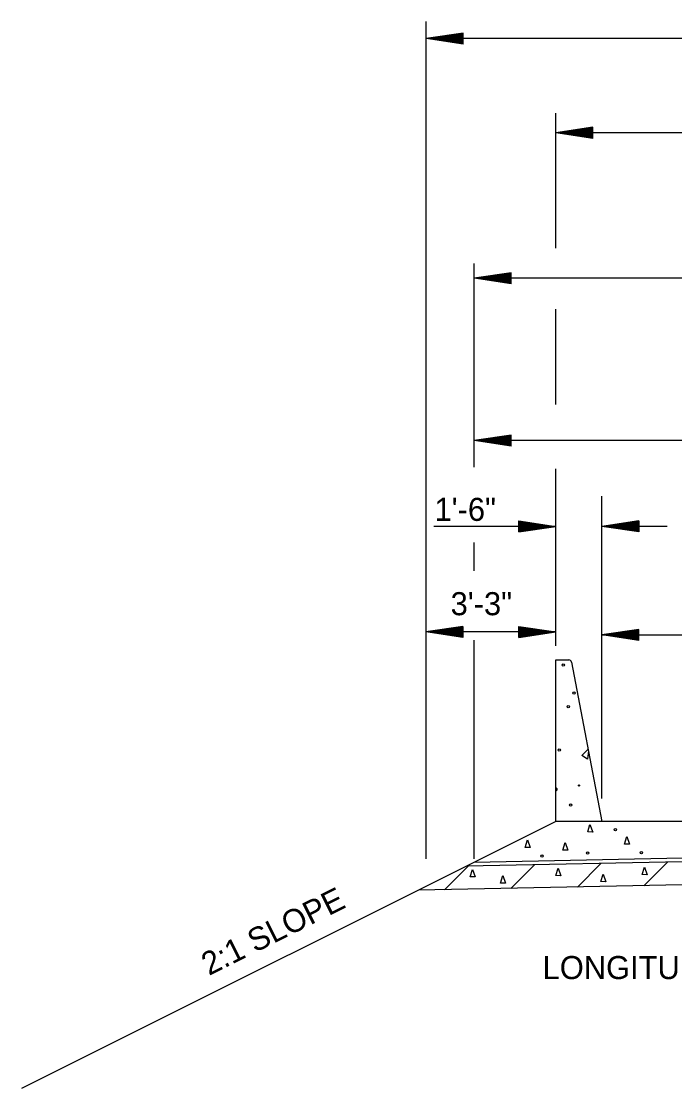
# Model space of a CAD drawing. Extents: x 60325 to 61047, y 53669 to 53767.
# Drawn here: x 60733 to 60747.15, y 53687.1 to 53710.23 of the extents above; entities that cross this region are included whole.
import ezdxf

# ---------------------------------------------------------------- set-up
doc = ezdxf.new("R2010")
doc.units = 0
doc.layers.add('R_Border', color=7, linetype='Continuous')
doc.layers.add('R_Border Prem', color=7, linetype='Continuous')

msp = doc.modelspace()

# ---------------------------------------------------------------- linework, layer by layer
at = {"layer": 'R_Border Prem'}
for p, q in [((60741.764, 53695.477), (60741.764, 53710.228)), ((60742.564, 53709.974), (60741.764, 53709.854)), ((60742.564, 53709.954), (60741.897, 53709.854)), ((60742.564, 53709.934), (60742.035, 53709.854)), ((60742.564, 53709.734), (60742.564, 53709.974)), ((60791.429, 53709.854), (60741.764, 53709.854)), ((60742.564, 53709.734), (60741.764, 53709.854)), ((60742.564, 53709.754), (60741.897, 53709.854)), ((60742.564, 53709.775), (60742.035, 53709.854)), ((60742.564, 53709.914), (60742.168, 53709.854)), ((60742.564, 53709.795), (60742.168, 53709.854)), ((60742.564, 53709.893), (60742.304, 53709.854)), ((60742.564, 53709.815), (60742.304, 53709.854)), ((60742.564, 53709.873), (60742.437, 53709.854)), ((60742.564, 53709.835), (60742.437, 53709.854)), ((60744.576, 53705.311), (60744.576, 53708.24)), ((60745.376, 53707.933), (60744.576, 53707.813)), ((60745.376, 53707.913), (60744.709, 53707.813)), ((60745.376, 53707.893), (60744.847, 53707.813)), ((60745.376, 53707.873), (60744.98, 53707.813)), ((60745.376, 53707.852), (60745.116, 53707.813)), ((60745.376, 53707.693), (60745.376, 53707.933)), ((60788.618, 53707.813), (60744.576, 53707.813)), ((60745.376, 53707.693), (60744.576, 53707.813)), ((60745.376, 53707.713), (60744.709, 53707.813)), ((60745.376, 53707.734), (60744.847, 53707.813)), ((60745.376, 53707.754), (60744.98, 53707.813)), ((60745.376, 53707.774), (60745.116, 53707.813)), ((60745.376, 53707.832), (60745.249, 53707.813)), ((60745.376, 53707.794), (60745.249, 53707.813)), ((60742.805, 53700.565), (60742.805, 53704.984)), ((60743.605, 53704.781), (60742.805, 53704.661)), ((60790.388, 53704.661), (60742.805, 53704.661)), ((60743.605, 53704.541), (60742.805, 53704.661)), ((60743.605, 53704.761), (60742.939, 53704.661)), ((60743.605, 53704.561), (60742.939, 53704.661)), ((60743.605, 53704.74), (60743.077, 53704.661)), ((60743.605, 53704.581), (60743.077, 53704.661)), ((60743.605, 53704.72), (60743.21, 53704.661)), ((60743.605, 53704.601), (60743.21, 53704.661)), ((60743.605, 53704.7), (60743.345, 53704.661)), ((60743.605, 53704.622), (60743.345, 53704.661)), ((60743.605, 53704.679), (60743.479, 53704.661)), ((60743.605, 53704.642), (60743.479, 53704.661)), ((60743.605, 53704.541), (60743.605, 53704.781)), ((60744.576, 53701.926), (60744.576, 53703.991)), ((60743.605, 53701.265), (60742.805, 53701.145)), ((60790.388, 53701.145), (60742.805, 53701.145)), ((60743.605, 53701.025), (60742.805, 53701.145)), ((60743.605, 53701.245), (60742.939, 53701.145)), ((60743.605, 53701.045), (60742.939, 53701.145)), ((60743.605, 53701.224), (60743.077, 53701.145)), ((60743.605, 53701.065), (60743.077, 53701.145)), ((60743.605, 53701.204), (60743.21, 53701.145)), ((60743.605, 53701.085), (60743.21, 53701.145)), ((60743.605, 53701.184), (60743.345, 53701.145)), ((60743.605, 53701.106), (60743.345, 53701.145)), ((60743.605, 53701.163), (60743.479, 53701.145)), ((60743.605, 53701.126), (60743.479, 53701.145)), ((60743.605, 53701.025), (60743.605, 53701.265)), ((60744.576, 53696.698), (60744.576, 53700.535)), ((60745.572, 53693.391), (60745.572, 53699.939)), ((60743.776, 53699.405), (60744.576, 53699.285)), ((60743.776, 53699.165), (60743.776, 53699.405)), ((60743.776, 53699.385), (60744.442, 53699.285)), ((60743.776, 53699.365), (60744.304, 53699.285)), ((60743.776, 53699.345), (60744.171, 53699.285)), ((60743.776, 53699.325), (60744.036, 53699.285)), ((60743.776, 53699.304), (60743.902, 53699.285)), ((60746.372, 53699.405), (60745.572, 53699.285)), ((60746.372, 53699.385), (60745.706, 53699.285)), ((60746.372, 53699.365), (60745.843, 53699.285)), ((60746.372, 53699.345), (60745.977, 53699.285)), ((60746.372, 53699.324), (60746.112, 53699.285)), ((60746.372, 53699.304), (60746.246, 53699.285)), ((60746.372, 53699.405), (60746.372, 53699.165)), ((60744.576, 53699.285), (60741.931, 53699.285)), ((60743.776, 53699.165), (60744.576, 53699.285)), ((60743.776, 53699.247), (60744.036, 53699.285)), ((60743.776, 53699.206), (60744.304, 53699.285)), ((60743.776, 53699.185), (60744.442, 53699.285)), ((60743.776, 53699.226), (60744.171, 53699.285)), ((60743.776, 53699.267), (60743.902, 53699.285)), ((60746.986, 53699.285), (60745.572, 53699.285)), ((60746.372, 53699.165), (60745.572, 53699.285)), ((60746.372, 53699.185), (60745.706, 53699.285)), ((60746.372, 53699.206), (60745.843, 53699.285)), ((60746.372, 53699.226), (60745.977, 53699.285)), ((60746.372, 53699.246), (60746.112, 53699.285)), ((60746.372, 53699.267), (60746.246, 53699.285)), ((60742.805, 53698.322), (60742.805, 53698.934)), ((60742.562, 53697.119), (60741.762, 53696.999)), ((60744.574, 53696.999), (60741.762, 53696.999)), ((60742.562, 53696.879), (60741.762, 53696.999)), ((60742.562, 53697.099), (60741.895, 53696.999)), ((60742.562, 53696.899), (60741.895, 53696.999)), ((60742.562, 53697.078), (60742.033, 53696.999)), ((60742.562, 53696.919), (60742.033, 53696.999)), ((60742.562, 53697.058), (60742.166, 53696.999)), ((60742.562, 53696.939), (60742.166, 53696.999)), ((60742.562, 53697.037), (60742.302, 53696.999)), ((60742.562, 53696.959), (60742.302, 53696.999)), ((60742.562, 53697.017), (60742.435, 53696.999)), ((60742.562, 53696.98), (60742.435, 53696.999)), ((60742.562, 53697.119), (60742.562, 53696.879)), ((60743.774, 53697.119), (60744.574, 53696.999)), ((60743.774, 53696.879), (60743.774, 53697.119)), ((60743.774, 53697.099), (60744.44, 53696.999)), ((60743.774, 53697.078), (60744.302, 53696.999)), ((60743.774, 53697.058), (60744.169, 53696.999)), ((60743.774, 53697.038), (60744.034, 53696.999)), ((60743.774, 53697.017), (60743.9, 53696.999)), ((60743.774, 53696.879), (60744.574, 53696.999)), ((60743.774, 53696.96), (60744.034, 53696.999)), ((60743.774, 53696.919), (60744.302, 53696.999)), ((60743.774, 53696.899), (60744.44, 53696.999)), ((60743.774, 53696.939), (60744.169, 53696.999)), ((60743.774, 53696.98), (60743.9, 53696.999)), ((60746.37, 53697.052), (60745.57, 53696.932)), ((60746.37, 53697.032), (60745.704, 53696.932)), ((60746.37, 53697.011), (60745.841, 53696.932)), ((60746.37, 53696.991), (60745.975, 53696.932)), ((60746.37, 53696.812), (60746.37, 53697.052)), ((60742.805, 53695.104), (60742.805, 53696.819)), ((60745.57, 53696.932), (60753.57, 53696.932)), ((60746.37, 53696.812), (60745.57, 53696.932)), ((60746.37, 53696.832), (60745.704, 53696.932)), ((60746.37, 53696.852), (60745.841, 53696.932)), ((60746.37, 53696.872), (60745.975, 53696.932)), ((60746.37, 53696.971), (60746.11, 53696.932)), ((60746.37, 53696.893), (60746.11, 53696.932)), ((60746.37, 53696.951), (60746.244, 53696.932)), ((60746.37, 53696.913), (60746.244, 53696.932)), ((60744.576, 53696.392), (60744.853, 53696.392)), ((60744.576, 53692.891), (60744.576, 53696.392)), ((60744.913, 53696.345), (60745.572, 53692.891)), ((60741.764, 53692.082), (60741.764, 53695.477)), ((60742.805, 53692.082), (60742.805, 53695.104)), ((60744.576, 53692.891), (60732.999, 53687.102)), ((60745.572, 53692.891), (60744.576, 53692.891)), ((60749.572, 53692.891), (60745.572, 53692.891)), ((60753.572, 53692.141), (60742.639, 53691.922)), ((60753.572, 53692.221), (60742.805, 53692.005)), ((60742.165, 53691.412), (60742.675, 53691.923)), ((60743.603, 53691.441), (60744.113, 53691.951)), ((60745.042, 53691.47), (60745.552, 53691.98)), ((60746.48, 53691.499), (60746.991, 53692.009)), ((60753.572, 53691.641), (60741.597, 53691.401))]:
    msp.add_line(p, q, dxfattribs=at)
for points in [[(60745.281, 53694.419), (60745.263, 53694.242), (60745.138, 53694.32), (60745.273, 53694.456)], [(60745.314, 53692.826), (60745.374, 53692.66), (60745.264, 53692.665), (60745.314, 53692.826)], [(60743.958, 53692.491), (60744.019, 53692.325), (60743.909, 53692.329), (60743.958, 53692.491)], [(60744.778, 53692.432), (60744.838, 53692.266), (60744.728, 53692.27), (60744.778, 53692.432)], [(60746.111, 53692.564), (60746.171, 53692.398), (60746.061, 53692.402), (60746.111, 53692.564)], [(60746.493, 53691.902), (60746.554, 53691.736), (60746.444, 53691.741), (60746.493, 53691.902)], [(60742.769, 53691.854), (60742.829, 53691.688), (60742.719, 53691.692), (60742.769, 53691.854)], [(60743.424, 53691.718), (60743.484, 53691.552), (60743.374, 53691.556), (60743.424, 53691.718)], [(60744.622, 53691.879), (60744.683, 53691.713), (60744.573, 53691.718), (60744.622, 53691.879)], [(60745.6, 53691.752), (60745.661, 53691.586), (60745.551, 53691.59), (60745.6, 53691.752)]]:
    msp.add_lwpolyline(points, dxfattribs=at)
for centre, radius in [((60744.735, 53696.28), 0.0254), ((60744.965, 53695.672), 0.0254), ((60744.844, 53695.382), 0.0254), ((60744.649, 53694.437), 0.0254), ((60745.078, 53693.672), 0.0127), ((60744.895, 53693.245), 0.0254), ((60745.864, 53692.711), 0.025), ((60744.274, 53692.142), 0.025), ((60745.262, 53692.205), 0.025), ((60746.427, 53692.215), 0.025)]:
    msp.add_circle(centre, radius, dxfattribs=at)
msp.add_arc((60744.579, 53693.587), 0.0254, 264.1751, 95.8413, dxfattribs=at)
msp.add_ellipse((60744.853, 53696.33), major_axis=(0, 0.0619), ratio=0.9997, start_param=4.902487, end_param=6.283185, dxfattribs=at)

# ---------------------------------------------------------------- texts
at = {"layer": 'R_Border'}
msp.add_text('LONGITUDINAL JOINT', height=0.5, dxfattribs=at).set_placement((60744.288, 53689.476))
at = {"layer": 'R_Border Prem'}
for s, p in [('1\'-6"', (60741.947, 53699.404)), ('3\'-3"', (60742.296, 53697.36))]:
    msp.add_text(s, height=0.5, dxfattribs=at).set_placement(p)
msp.add_text('2:1 SLOPE', height=0.5, rotation=26.5651, dxfattribs=at).set_placement((60737.061, 53689.543))

doc.saveas('drawing.dxf')
